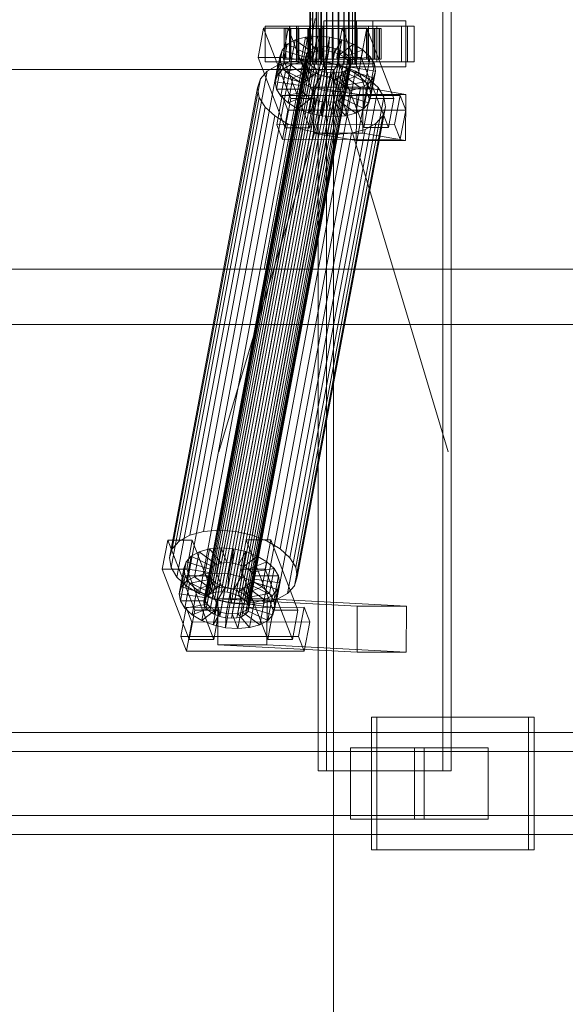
# Model space of a CAD drawing. Header units: millimetres. Extents: x -4738 to 65662, y -68080 to 6847.
# Tile 457 of 656: x 6527 to 6741, y -18517 to -18130. Entities that reach past the tile are written whole.
import ezdxf

# ---------------------------------------------------------------- set-up
doc = ezdxf.new("R2010")
doc.units = ezdxf.units.MM
doc.layers.add('COTAS_O', color=1, linetype='Continuous', lineweight=0)
doc.layers.add('superior_C01', color=7, linetype='Continuous', lineweight=0)
doc.dimstyles.new('R19_100', dxfattribs={"dimtxt": 250, "dimasz": 150, "dimexe": 150, "dimexo": 80, "dimgap": 100, "dimtad": 1, "dimtih": 1, "dimtoh": 1, "dimdsep": 46, "dimcen": 0.09, "dimadec": 0, "dimazin": 0, "dimtfac": 1, "dimtdec": 4, "dimtofl": 0, "dimtmove": 0, "dimatfit": 3, "dimfxl": 1, "dimtolj": 1, "dimtzin": 0, "dimarcsym": 0})

# ---------------------------------------------------------------- blocks, each defined once
blk = doc.blocks.new('DIM_R30_37')
at = {"layer": 'COTAS_O'}
for p, q in [((5950, -18150), (6650, -18150)), ((6650, -18150), (6605, -18300)), ((6650, -18150), (6650, -19850)), ((6650, -18150), (6695, -18300)), ((6650, -19850), (6605, -19700)), ((6650, -19850), (6695, -19700)), ((5950, -19850), (6650, -19850))]:
    blk.add_line(p, q, dxfattribs=at)
blk.add_text('1700 O', height=250, rotation=-90, dxfattribs=at).set_placement((6750, -19000))

msp = doc.modelspace()

# ---------------------------------------------------------------- linework, layer by layer
at = {"layer": 'superior_C01'}
for p, q in [((6643.944, -17575), (6643.944, -18425)), ((6647.179, -18425), (6647.179, -17575)), ((6692.863, -18425), (6692.863, -17575)), ((6696.098, -17575), (6696.098, -18425)), ((6640.638, -18148), (6640.638, -17852)), ((6640.919, -18148), (6640.919, -17852)), ((6640.971, -18148), (6640.971, -17852)), ((6641.794, -18148), (6641.794, -17852)), ((6641.895, -18148), (6641.895, -17852)), ((6643.203, -18148), (6643.203, -17852)), ((6643.346, -18148), (6643.346, -17852)), ((6645.051, -18148), (6645.051, -17852)), ((6645.225, -18148), (6645.225, -17852)), ((6647.211, -18148), (6647.211, -17852)), ((6647.406, -18148), (6647.406, -17852)), ((6649.537, -18148), (6649.537, -17852)), ((6649.739, -18148), (6649.739, -17852)), ((6651.87, -18148), (6651.87, -17852)), ((6652.064, -18148), (6652.064, -17852)), ((6654.05, -18148), (6654.05, -17852)), ((6654.225, -18148), (6654.225, -17852)), ((6655.93, -18148), (6655.93, -17852)), ((6656.073, -18148), (6656.073, -17852)), ((6657.381, -18148), (6657.381, -17852)), ((6657.482, -18148), (6657.482, -17852)), ((6658.305, -17852), (6658.305, -18148)), ((6658.357, -18148), (6658.357, -17852)), ((6658.637, -18148), (6658.637, -17852)), ((6641.182, -18130), (6622.738, -18228.298)), ((6624.345, -18228.298), (6642.79, -18130)), ((6622.587, -18133.859), (6620.435, -18145.327)), ((6632.217, -18133.847), (6622.587, -18133.859)), ((6633.22, -18161.391), (6622.587, -18133.859)), ((6632.844, -18133), (6623.214, -18133)), ((6623.214, -18133), (6623.214, -18147)), ((6636.156, -18133), (6623.214, -18133)), ((6630.065, -18145.315), (6632.217, -18133.847)), ((6631.231, -18134), (6630.639, -18134)), ((6630.639, -18134), (6640.638, -18134)), ((6630.639, -18146), (6630.639, -18134)), ((6630.639, -18134), (6631.342, -18134)), ((6633.078, -18134), (6631.231, -18134)), ((6631.231, -18134), (6640.919, -18134)), ((6631.231, -18146), (6631.231, -18134)), ((6631.342, -18134), (6640.971, -18134)), ((6631.342, -18146), (6631.342, -18134)), ((6631.342, -18134), (6633.291, -18134)), ((6632.217, -18133.847), (6642.849, -18161.379)), ((6678.95, -18133), (6632.728, -18133)), ((6632.728, -18133), (6632.728, -18147)), ((6635.424, -18133), (6632.728, -18133)), ((6632.844, -18147), (6632.844, -18133)), ((6632.844, -18133), (6645.786, -18133)), ((6636.053, -18134), (6633.078, -18134)), ((6633.078, -18134), (6641.794, -18134)), ((6633.078, -18146), (6633.078, -18134)), ((6633.291, -18134), (6641.895, -18134)), ((6633.291, -18146), (6633.291, -18134)), ((6633.291, -18134), (6636.354, -18134)), ((6635.424, -18147), (6635.424, -18133)), ((6635.424, -18133), (6681.646, -18133)), ((6639.954, -18134), (6636.053, -18134)), ((6636.053, -18134), (6643.203, -18134)), ((6636.053, -18146), (6636.053, -18134)), ((6636.156, -18147), (6636.156, -18133)), ((6636.156, -18133), (6645.786, -18133)), ((6636.354, -18134), (6643.346, -18134)), ((6636.354, -18146), (6636.354, -18134)), ((6636.354, -18134), (6640.323, -18134)), ((6644.515, -18134), (6639.954, -18134)), ((6639.954, -18134), (6645.051, -18134)), ((6639.954, -18146), (6639.954, -18134)), ((6640.323, -18134), (6645.225, -18134)), ((6640.323, -18146), (6640.323, -18134)), ((6640.323, -18134), (6644.926, -18134)), ((6640.638, -18134), (6640.919, -18134)), ((6640.638, -18134), (6640.638, -18146)), ((6640.971, -18134), (6640.638, -18134)), ((6640.919, -18134), (6641.794, -18134)), ((6640.919, -18134), (6640.919, -18146)), ((6640.971, -18134), (6640.971, -18146)), ((6641.895, -18134), (6640.971, -18134)), ((6641.794, -18134), (6643.203, -18134)), ((6641.794, -18134), (6641.794, -18146)), ((6641.895, -18134), (6641.895, -18146)), ((6643.346, -18134), (6641.895, -18134)), ((6643.203, -18134), (6645.051, -18134)), ((6643.203, -18134), (6643.203, -18146)), ((6643.346, -18134), (6643.346, -18146)), ((6645.225, -18134), (6643.346, -18134)), ((6649.425, -18134), (6644.515, -18134)), ((6644.515, -18134), (6647.211, -18134)), ((6644.515, -18146), (6644.515, -18134)), ((6644.926, -18134), (6647.406, -18134)), ((6644.926, -18146), (6644.926, -18134)), ((6644.926, -18134), (6649.851, -18134)), ((6645.051, -18134), (6647.211, -18134)), ((6645.051, -18134), (6645.051, -18146)), ((6645.225, -18134), (6645.225, -18146)), ((6647.406, -18134), (6645.225, -18134)), ((6645.786, -18133), (6645.786, -18147)), ((6665.469, -18131), (6646.209, -18131)), ((6646.209, -18131), (6646.209, -18149)), ((6659.043, -18131), (6646.209, -18131)), ((6647.211, -18134), (6649.537, -18134)), ((6647.211, -18134), (6647.211, -18146)), ((6647.406, -18134), (6647.406, -18146)), ((6649.739, -18134), (6647.406, -18134)), ((6654.35, -18134), (6649.425, -18134)), ((6649.425, -18134), (6649.537, -18134)), ((6649.425, -18146), (6649.425, -18134)), ((6649.537, -18134), (6651.87, -18134)), ((6649.537, -18134), (6649.537, -18146)), ((6649.851, -18134), (6649.739, -18134)), ((6649.739, -18134), (6649.739, -18146)), ((6652.064, -18134), (6649.739, -18134)), ((6649.851, -18146), (6649.851, -18134)), ((6649.851, -18134), (6654.761, -18134)), ((6653.402, -18133.821), (6651.25, -18145.289)), ((6654.35, -18134), (6651.87, -18134)), ((6651.87, -18134), (6654.05, -18134)), ((6651.87, -18134), (6651.87, -18146)), ((6654.761, -18134), (6652.064, -18134)), ((6652.064, -18134), (6652.064, -18146)), ((6654.225, -18134), (6652.064, -18134)), ((6663.032, -18133.809), (6653.402, -18133.821)), ((6664.035, -18161.353), (6653.402, -18133.821)), ((6663.659, -18133), (6654.029, -18133)), ((6654.029, -18133), (6654.029, -18147)), ((6666.971, -18133), (6654.029, -18133)), ((6658.953, -18134), (6654.05, -18134)), ((6654.05, -18134), (6655.93, -18134)), ((6654.05, -18134), (6654.05, -18146)), ((6659.322, -18134), (6654.225, -18134)), ((6654.225, -18134), (6654.225, -18146)), ((6656.073, -18134), (6654.225, -18134)), ((6658.953, -18134), (6654.35, -18134)), ((6654.35, -18146), (6654.35, -18134)), ((6654.761, -18146), (6654.761, -18134)), ((6654.761, -18134), (6659.322, -18134)), ((6662.922, -18134), (6655.93, -18134)), ((6655.93, -18134), (6657.381, -18134)), ((6655.93, -18134), (6655.93, -18146)), ((6663.223, -18134), (6656.073, -18134)), ((6656.073, -18134), (6656.073, -18146)), ((6657.482, -18134), (6656.073, -18134)), ((6665.985, -18134), (6657.381, -18134)), ((6657.381, -18134), (6658.305, -18134)), ((6657.381, -18134), (6657.381, -18146)), ((6666.198, -18134), (6657.482, -18134)), ((6657.482, -18134), (6657.482, -18146)), ((6658.357, -18134), (6657.482, -18134)), ((6658.305, -18134), (6667.934, -18134)), ((6658.305, -18146), (6658.305, -18134)), ((6658.305, -18134), (6658.637, -18134)), ((6668.044, -18134), (6658.357, -18134)), ((6658.357, -18134), (6658.357, -18146)), ((6658.637, -18134), (6658.357, -18134)), ((6668.637, -18134), (6658.637, -18134)), ((6658.637, -18134), (6658.637, -18146)), ((6662.922, -18134), (6658.953, -18134)), ((6658.953, -18146), (6658.953, -18134)), ((6659.043, -18149), (6659.043, -18131)), ((6659.043, -18131), (6678.302, -18131)), ((6659.322, -18146), (6659.322, -18134)), ((6659.322, -18134), (6663.223, -18134)), ((6660.88, -18145.277), (6663.032, -18133.809)), ((6665.985, -18134), (6662.922, -18134)), ((6662.922, -18146), (6662.922, -18134)), ((6663.032, -18133.809), (6673.664, -18161.341)), ((6663.223, -18146), (6663.223, -18134)), ((6663.223, -18134), (6666.198, -18134)), ((6663.659, -18147), (6663.659, -18133)), ((6663.659, -18133), (6676.601, -18133)), ((6665.469, -18149), (6665.469, -18131)), ((6665.469, -18131), (6678.302, -18131)), ((6667.934, -18134), (6665.985, -18134)), ((6665.985, -18146), (6665.985, -18134)), ((6666.198, -18146), (6666.198, -18134)), ((6666.198, -18134), (6668.044, -18134)), ((6666.971, -18147), (6666.971, -18133)), ((6666.971, -18133), (6676.601, -18133)), ((6667.934, -18134), (6667.934, -18146)), ((6668.637, -18134), (6667.934, -18134)), ((6668.044, -18146), (6668.044, -18134)), ((6668.044, -18134), (6668.637, -18134)), ((6668.637, -18146), (6668.637, -18134)), ((6676.601, -18133), (6676.601, -18147)), ((6678.302, -18131), (6678.302, -18149)), ((6678.95, -18147), (6678.95, -18133)), ((6678.95, -18133), (6681.646, -18133)), ((6681.646, -18133), (6681.646, -18147)), ((6638.95, -18137.325), (6634.957, -18138.419)), ((6637.105, -18147.155), (6638.95, -18137.325)), ((6643.542, -18136.948), (6638.95, -18137.325)), ((6638.95, -18137.325), (6643.582, -18142.862)), ((6641.697, -18146.777), (6643.542, -18136.948)), ((6648.42, -18137.313), (6643.542, -18136.948)), ((6643.542, -18136.948), (6645.757, -18142.683)), ((6646.576, -18147.143), (6648.42, -18137.313)), ((6648.42, -18137.313), (6648.068, -18142.856)), ((6653.254, -18138.396), (6648.42, -18137.313)), ((6601.882, -18355.541), (6641.998, -18141.742)), ((6603.773, -18355.022), (6643.889, -18141.224)), ((6605.948, -18354.844), (6646.064, -18141.045)), ((6608.259, -18355.017), (6648.375, -18141.218)), ((6610.548, -18355.53), (6650.665, -18141.731)), ((6631.837, -18140.156), (6629.801, -18142.416)), ((6629.992, -18149.985), (6631.837, -18140.156)), ((6634.957, -18138.419), (6631.837, -18140.156)), ((6631.837, -18140.156), (6640.212, -18144.203)), ((6633.113, -18148.249), (6634.957, -18138.419)), ((6634.957, -18138.419), (6641.691, -18143.38)), ((6641.998, -18141.742), (6640.52, -18142.565)), ((6643.889, -18141.224), (6641.998, -18141.742)), ((6646.064, -18141.045), (6643.889, -18141.224)), ((6648.375, -18141.218), (6646.064, -18141.045)), ((6650.665, -18141.731), (6648.375, -18141.218)), ((6653.254, -18138.396), (6650.357, -18143.369)), ((6652.776, -18142.549), (6650.665, -18141.731)), ((6651.409, -18148.226), (6653.254, -18138.396)), ((6657.712, -18140.123), (6652.469, -18144.188)), ((6657.712, -18140.123), (6653.254, -18138.396)), ((6655.867, -18149.953), (6657.712, -18140.123)), ((6661.491, -18142.377), (6657.712, -18140.123)), ((6599.054, -18358.68), (6639.17, -18144.881)), ((6599.439, -18357.434), (6639.555, -18143.635)), ((6600.403, -18356.363), (6640.52, -18142.565)), ((6612.66, -18356.348), (6652.776, -18142.549)), ((6614.45, -18357.415), (6654.567, -18143.617)), ((6615.797, -18358.659), (6655.913, -18144.861)), ((6620.435, -18145.327), (6630.065, -18145.315)), ((6620.435, -18145.327), (6631.068, -18172.859)), ((6627.144, -18154.877), (6628.988, -18145.047)), ((6627.956, -18152.246), (6629.801, -18142.416)), ((6629.801, -18142.416), (6628.988, -18145.047)), ((6628.988, -18145.047), (6638.863, -18146.52)), ((6628.988, -18145.047), (6629.454, -18147.868)), ((6629.801, -18142.416), (6639.248, -18145.274)), ((6640.698, -18172.847), (6630.065, -18145.315)), ((6639.248, -18145.274), (6637.404, -18155.103)), ((6640.212, -18144.203), (6638.368, -18154.033)), ((6638.863, -18146.52), (6639.248, -18145.274)), ((6639.555, -18143.635), (6639.17, -18144.881)), ((6639.17, -18144.881), (6639.391, -18146.218)), ((6639.248, -18145.274), (6640.212, -18144.203)), ((6640.52, -18142.565), (6639.555, -18143.635)), ((6641.691, -18143.38), (6639.846, -18153.21)), ((6640.212, -18144.203), (6641.691, -18143.38)), ((6641.691, -18143.38), (6643.582, -18142.862)), ((6643.582, -18142.862), (6641.737, -18152.692)), ((6643.582, -18142.862), (6645.757, -18142.683)), ((6645.757, -18142.683), (6643.912, -18152.513)), ((6645.757, -18142.683), (6648.068, -18142.856)), ((6648.068, -18142.856), (6646.223, -18152.686)), ((6648.068, -18142.856), (6650.357, -18143.369)), ((6650.357, -18143.369), (6648.513, -18153.199)), ((6650.357, -18143.369), (6652.469, -18144.188)), ((6652.469, -18144.188), (6650.625, -18154.017)), ((6651.25, -18145.289), (6660.88, -18145.277)), ((6651.25, -18145.289), (6661.883, -18172.821)), ((6654.259, -18145.255), (6652.415, -18155.085)), ((6652.469, -18144.188), (6654.259, -18145.255)), ((6654.567, -18143.617), (6652.776, -18142.549)), ((6661.491, -18142.377), (6654.259, -18145.255)), ((6654.259, -18145.255), (6655.606, -18146.499)), ((6655.913, -18144.861), (6654.567, -18143.617)), ((6664.334, -18145.003), (6655.606, -18146.499)), ((6656.725, -18146.196), (6655.913, -18144.861)), ((6659.647, -18152.207), (6661.491, -18142.377)), ((6671.513, -18172.809), (6660.88, -18145.277)), ((6664.334, -18145.003), (6661.491, -18142.377)), ((6662.49, -18154.833), (6664.334, -18145.003)), ((6666.047, -18147.823), (6664.334, -18145.003)), ((6593.606, -18332.659), (6628.189, -18148.35)), ((6598.943, -18331.197), (6633.526, -18146.887)), ((6599.275, -18360.017), (6639.391, -18146.218)), ((6600.086, -18361.352), (6640.202, -18147.554)), ((6601.433, -18362.596), (6641.549, -18148.798)), ((6605.082, -18330.692), (6639.665, -18146.383)), ((6611.604, -18331.181), (6646.187, -18146.872)), ((6616.444, -18362.578), (6656.56, -18148.779)), ((6656.725, -18146.196), (6616.608, -18359.995)), ((6616.829, -18361.332), (6656.945, -18147.533)), ((6618.065, -18332.629), (6652.648, -18148.32)), ((6623.214, -18147), (6632.844, -18147)), ((6623.214, -18147), (6636.156, -18147)), ((6628.189, -18148.35), (6624.017, -18150.672)), ((6627.61, -18157.698), (6629.454, -18147.868)), ((6633.526, -18146.887), (6628.189, -18148.35)), ((6629.454, -18147.868), (6639.084, -18147.856)), ((6629.454, -18147.868), (6631.167, -18150.688)), ((6629.992, -18149.985), (6633.113, -18148.249)), ((6640.638, -18146), (6630.639, -18146)), ((6630.639, -18146), (6631.231, -18146)), ((6631.342, -18146), (6630.639, -18146)), ((6631.167, -18150.688), (6639.895, -18149.192)), ((6640.919, -18146), (6631.231, -18146)), ((6631.231, -18146), (6633.078, -18146)), ((6640.971, -18146), (6631.342, -18146)), ((6633.291, -18146), (6631.342, -18146)), ((6632.728, -18147), (6678.95, -18147)), ((6632.728, -18147), (6635.424, -18147)), ((6645.786, -18147), (6632.844, -18147)), ((6641.794, -18146), (6633.078, -18146)), ((6633.078, -18146), (6636.053, -18146)), ((6633.113, -18148.249), (6637.105, -18147.155)), ((6639.846, -18153.21), (6633.113, -18148.249)), ((6641.895, -18146), (6633.291, -18146)), ((6636.354, -18146), (6633.291, -18146)), ((6639.665, -18146.383), (6633.526, -18146.887)), ((6681.646, -18147), (6635.424, -18147)), ((6643.203, -18146), (6636.053, -18146)), ((6636.053, -18146), (6639.954, -18146)), ((6645.786, -18147), (6636.156, -18147)), ((6643.346, -18146), (6636.354, -18146)), ((6640.323, -18146), (6636.354, -18146)), ((6638.863, -18146.52), (6637.019, -18156.35)), ((6637.105, -18147.155), (6641.697, -18146.777)), ((6641.737, -18152.692), (6637.105, -18147.155)), ((6639.084, -18147.856), (6637.239, -18157.686)), ((6639.895, -18149.192), (6638.051, -18159.022)), ((6639.084, -18147.856), (6638.863, -18146.52)), ((6639.895, -18149.192), (6639.084, -18147.856)), ((6639.391, -18146.218), (6640.202, -18147.554)), ((6646.187, -18146.872), (6639.665, -18146.383)), ((6641.242, -18150.436), (6639.895, -18149.192)), ((6645.051, -18146), (6639.954, -18146)), ((6639.954, -18146), (6644.515, -18146)), ((6640.202, -18147.554), (6641.549, -18148.798)), ((6645.225, -18146), (6640.323, -18146)), ((6644.926, -18146), (6640.323, -18146)), ((6640.919, -18146), (6640.638, -18146)), ((6640.638, -18146), (6640.971, -18146)), ((6640.971, -18148), (6640.638, -18148)), ((6640.638, -18148), (6640.919, -18148)), ((6641.794, -18146), (6640.919, -18146)), ((6640.919, -18148), (6641.794, -18148)), ((6640.971, -18146), (6641.895, -18146)), ((6641.895, -18148), (6640.971, -18148)), ((6641.549, -18148.798), (6643.339, -18149.865)), ((6643.912, -18152.513), (6641.697, -18146.777)), ((6641.697, -18146.777), (6646.576, -18147.143)), ((6643.203, -18146), (6641.794, -18146)), ((6641.794, -18148), (6643.203, -18148)), ((6641.895, -18146), (6643.346, -18146)), ((6643.346, -18148), (6641.895, -18148)), ((6645.051, -18146), (6643.203, -18146)), ((6643.203, -18148), (6645.051, -18148)), ((6643.346, -18146), (6645.225, -18146)), ((6645.225, -18148), (6643.346, -18148)), ((6647.211, -18146), (6644.515, -18146)), ((6644.515, -18146), (6649.425, -18146)), ((6647.406, -18146), (6644.926, -18146)), ((6649.851, -18146), (6644.926, -18146)), ((6647.211, -18146), (6645.051, -18146)), ((6645.051, -18148), (6647.211, -18148)), ((6645.225, -18146), (6647.406, -18146)), ((6647.406, -18148), (6645.225, -18148)), ((6652.648, -18148.32), (6646.187, -18146.872)), ((6646.209, -18149), (6665.469, -18149)), ((6659.043, -18149), (6646.209, -18149)), ((6646.223, -18152.686), (6646.576, -18147.143)), ((6646.576, -18147.143), (6651.409, -18148.226)), ((6649.537, -18146), (6647.211, -18146)), ((6647.211, -18148), (6649.537, -18148)), ((6647.406, -18146), (6649.739, -18146)), ((6649.739, -18148), (6647.406, -18148)), ((6648.513, -18153.199), (6651.409, -18148.226)), ((6649.537, -18146), (6649.425, -18146)), ((6649.425, -18146), (6654.35, -18146)), ((6651.87, -18146), (6649.537, -18146)), ((6649.537, -18148), (6651.87, -18148)), ((6649.739, -18146), (6649.851, -18146)), ((6649.739, -18146), (6652.064, -18146)), ((6652.064, -18148), (6649.739, -18148)), ((6654.761, -18146), (6649.851, -18146)), ((6651.409, -18148.226), (6655.867, -18149.953)), ((6654.05, -18146), (6651.87, -18146)), ((6651.87, -18146), (6654.35, -18146)), ((6651.87, -18148), (6654.05, -18148)), ((6652.064, -18146), (6654.761, -18146)), ((6652.064, -18146), (6654.225, -18146)), ((6654.225, -18148), (6652.064, -18148)), ((6658.608, -18150.629), (6652.648, -18148.32)), ((6655.606, -18146.499), (6653.761, -18156.329)), ((6654.029, -18147), (6663.659, -18147)), ((6654.029, -18147), (6666.971, -18147)), ((6655.93, -18146), (6654.05, -18146)), ((6654.05, -18146), (6658.953, -18146)), ((6654.05, -18148), (6655.93, -18148)), ((6654.225, -18146), (6659.322, -18146)), ((6654.225, -18146), (6656.073, -18146)), ((6656.073, -18148), (6654.225, -18148)), ((6654.35, -18146), (6658.953, -18146)), ((6654.573, -18157.665), (6656.417, -18147.835)), ((6659.322, -18146), (6654.761, -18146)), ((6656.638, -18149.171), (6654.793, -18159.001)), ((6655.596, -18149.85), (6656.56, -18148.779)), ((6655.606, -18146.499), (6656.417, -18147.835)), ((6657.381, -18146), (6655.93, -18146)), ((6655.93, -18146), (6662.922, -18146)), ((6655.93, -18148), (6657.381, -18148)), ((6656.073, -18146), (6663.223, -18146)), ((6656.073, -18146), (6657.482, -18146)), ((6657.482, -18148), (6656.073, -18148)), ((6656.638, -18149.171), (6656.253, -18150.417)), ((6656.417, -18147.835), (6666.047, -18147.823)), ((6656.417, -18147.835), (6656.638, -18149.171)), ((6656.56, -18148.779), (6656.945, -18147.533)), ((6666.513, -18150.644), (6656.638, -18149.171)), ((6656.945, -18147.533), (6656.725, -18146.196)), ((6658.305, -18146), (6657.381, -18146)), ((6657.381, -18146), (6665.985, -18146)), ((6657.381, -18148), (6658.305, -18148)), ((6657.482, -18146), (6666.198, -18146)), ((6657.482, -18146), (6658.357, -18146)), ((6658.357, -18148), (6657.482, -18148)), ((6667.934, -18146), (6658.305, -18146)), ((6658.637, -18146), (6658.305, -18146)), ((6658.305, -18148), (6658.637, -18148)), ((6658.357, -18146), (6668.044, -18146)), ((6658.357, -18146), (6658.637, -18146)), ((6658.637, -18148), (6658.357, -18148)), ((6658.637, -18146), (6668.637, -18146)), ((6658.953, -18146), (6662.922, -18146)), ((6678.302, -18149), (6659.043, -18149)), ((6663.223, -18146), (6659.322, -18146)), ((6662.922, -18146), (6665.985, -18146)), ((6666.198, -18146), (6663.223, -18146)), ((6676.601, -18147), (6663.659, -18147)), ((6666.047, -18147.823), (6664.202, -18157.653)), ((6678.302, -18149), (6665.469, -18149)), ((6665.985, -18146), (6667.934, -18146)), ((6666.513, -18150.644), (6666.047, -18147.823)), ((6668.044, -18146), (6666.198, -18146)), ((6676.601, -18147), (6666.971, -18147)), ((6667.934, -18146), (6668.637, -18146)), ((6668.637, -18146), (6668.044, -18146)), ((6681.646, -18147), (6678.95, -18147)), ((6589.434, -18334.981), (6624.017, -18150.672)), ((6603.223, -18363.664), (6643.339, -18149.865)), ((6605.335, -18364.482), (6645.451, -18150.683)), ((6607.624, -18364.995), (6647.74, -18151.196)), ((6609.935, -18365.168), (6650.051, -18151.369)), ((6612.11, -18364.989), (6652.227, -18151.191)), ((6614.001, -18364.471), (6654.118, -18150.672)), ((6615.479, -18363.648), (6655.596, -18149.85)), ((6624.017, -18150.672), (6621.295, -18153.694)), ((6624.025, -18334.938), (6658.608, -18150.629)), ((6627.144, -18154.877), (6627.956, -18152.246)), ((6627.956, -18152.246), (6629.992, -18149.985)), ((6637.404, -18155.103), (6627.956, -18152.246)), ((6629.322, -18160.518), (6631.167, -18150.688)), ((6638.368, -18154.033), (6629.992, -18149.985)), ((6631.167, -18150.688), (6634.01, -18153.314)), ((6632.165, -18163.144), (6634.01, -18153.314)), ((6634.01, -18153.314), (6641.242, -18150.436)), ((6634.01, -18153.314), (6637.789, -18155.567)), ((6637.789, -18155.567), (6643.032, -18151.503)), ((6639.846, -18153.21), (6638.368, -18154.033)), ((6641.242, -18150.436), (6639.397, -18160.266)), ((6641.737, -18152.692), (6639.846, -18153.21)), ((6643.032, -18151.503), (6641.187, -18161.333)), ((6643.032, -18151.503), (6641.242, -18150.436)), ((6643.912, -18152.513), (6641.737, -18152.692)), ((6642.247, -18157.295), (6645.144, -18152.321)), ((6645.144, -18152.321), (6643.032, -18151.503)), ((6645.144, -18152.321), (6643.299, -18162.151)), ((6643.339, -18149.865), (6645.451, -18150.683)), ((6646.223, -18152.686), (6643.912, -18152.513)), ((6647.433, -18152.835), (6645.144, -18152.321)), ((6645.451, -18150.683), (6647.74, -18151.196)), ((6647.433, -18152.835), (6645.589, -18162.664)), ((6648.513, -18153.199), (6646.223, -18152.686)), ((6647.08, -18158.378), (6647.433, -18152.835)), ((6649.744, -18153.008), (6647.433, -18152.835)), ((6647.74, -18151.196), (6650.051, -18151.369)), ((6649.744, -18153.008), (6647.9, -18162.837)), ((6650.625, -18154.017), (6648.513, -18153.199)), ((6651.919, -18152.829), (6649.744, -18153.008)), ((6651.959, -18158.743), (6649.744, -18153.008)), ((6650.051, -18151.369), (6652.227, -18151.191)), ((6651.919, -18152.829), (6650.075, -18162.659)), ((6650.625, -18154.017), (6655.867, -18149.953)), ((6653.81, -18152.311), (6651.919, -18152.829)), ((6656.551, -18158.366), (6651.919, -18152.829)), ((6653.81, -18152.311), (6651.966, -18162.14)), ((6652.227, -18151.191), (6654.118, -18150.672)), ((6652.415, -18155.085), (6659.647, -18152.207)), ((6655.288, -18151.488), (6653.444, -18161.318)), ((6655.288, -18151.488), (6653.81, -18152.311)), ((6660.544, -18157.272), (6653.81, -18152.311)), ((6654.118, -18150.672), (6655.596, -18149.85)), ((6656.253, -18150.417), (6654.408, -18160.247)), ((6656.253, -18150.417), (6655.288, -18151.488)), ((6663.664, -18155.535), (6655.288, -18151.488)), ((6655.867, -18149.953), (6659.647, -18152.207)), ((6665.7, -18153.275), (6656.253, -18150.417)), ((6663.66, -18153.641), (6658.608, -18150.629)), ((6659.647, -18152.207), (6662.49, -18154.833)), ((6663.664, -18155.535), (6665.7, -18153.275)), ((6663.856, -18163.105), (6665.7, -18153.275)), ((6664.668, -18160.474), (6666.513, -18150.644)), ((6665.7, -18153.275), (6666.513, -18150.644)), ((6585.626, -18341.52), (6620.209, -18157.211)), ((6586.712, -18338.003), (6621.295, -18153.694)), ((6621.295, -18153.694), (6620.209, -18157.211)), ((6620.209, -18157.211), (6620.832, -18160.982)), ((6637.019, -18156.35), (6627.144, -18154.877)), ((6627.61, -18157.698), (6627.144, -18154.877)), ((6629.077, -18337.95), (6663.66, -18153.641)), ((6632.878, -18341.461), (6667.461, -18157.152)), ((6635.945, -18165.397), (6637.789, -18155.567)), ((6637.404, -18155.103), (6637.019, -18156.35)), ((6637.019, -18156.35), (6637.239, -18157.686)), ((6638.368, -18154.033), (6637.404, -18155.103)), ((6637.789, -18155.567), (6642.247, -18157.295)), ((6642.406, -18156.962), (6642.182, -18174.943)), ((6661.665, -18156.962), (6642.406, -18156.962)), ((6659.149, -18159.83), (6642.406, -18156.962)), ((6652.415, -18155.085), (6650.625, -18154.017)), ((6653.761, -18156.329), (6652.415, -18155.085)), ((6653.761, -18156.329), (6662.49, -18154.833)), ((6654.573, -18157.665), (6653.761, -18156.329)), ((6660.544, -18157.272), (6663.664, -18155.535)), ((6661.441, -18174.943), (6661.665, -18156.962)), ((6661.665, -18156.962), (6678.408, -18159.83)), ((6661.82, -18165.365), (6663.664, -18155.535)), ((6662.49, -18154.833), (6664.202, -18157.653)), ((6667.461, -18157.152), (6663.66, -18153.641)), ((6669.751, -18160.922), (6667.461, -18157.152)), ((6586.249, -18345.291), (6620.832, -18160.982)), ((6620.832, -18160.982), (6623.121, -18164.752)), ((6637.239, -18157.686), (6627.61, -18157.698)), ((6629.322, -18160.518), (6627.61, -18157.698)), ((6629.888, -18160.247), (6627.736, -18171.715)), ((6638.051, -18159.022), (6629.322, -18160.518)), ((6632.165, -18163.144), (6629.322, -18160.518)), ((6676.11, -18160.19), (6629.888, -18160.247)), ((6632.103, -18165.983), (6629.888, -18160.247)), ((6639.397, -18160.266), (6632.165, -18163.144)), ((6669.751, -18160.922), (6635.167, -18345.231)), ((6637.239, -18157.686), (6638.051, -18159.022)), ((6638.051, -18159.022), (6639.397, -18160.266)), ((6639.397, -18160.266), (6641.187, -18161.333)), ((6640.403, -18167.125), (6642.247, -18157.295)), ((6642.247, -18157.295), (6647.08, -18158.378)), ((6645.236, -18168.208), (6647.08, -18158.378)), ((6647.08, -18158.378), (6651.959, -18158.743)), ((6650.115, -18168.573), (6651.959, -18158.743)), ((6651.959, -18158.743), (6656.551, -18158.366)), ((6653.444, -18161.318), (6654.408, -18160.247)), ((6654.408, -18160.247), (6654.793, -18159.001)), ((6654.408, -18160.247), (6663.856, -18163.105)), ((6664.202, -18157.653), (6654.573, -18157.665)), ((6654.793, -18159.001), (6654.573, -18157.665)), ((6654.707, -18168.196), (6656.551, -18158.366)), ((6654.793, -18159.001), (6664.668, -18160.474)), ((6656.551, -18158.366), (6660.544, -18157.272)), ((6658.699, -18167.102), (6660.544, -18157.272)), ((6658.925, -18177.811), (6659.149, -18159.83)), ((6659.149, -18159.83), (6678.408, -18159.83)), ((6664.668, -18160.474), (6663.856, -18163.105)), ((6664.202, -18157.653), (6664.668, -18160.474)), ((6670.373, -18164.693), (6669.751, -18160.922)), ((6673.958, -18171.658), (6676.11, -18160.19)), ((6676.11, -18160.19), (6678.325, -18165.926)), ((6678.408, -18159.83), (6678.184, -18177.811)), ((6588.538, -18349.061), (6623.121, -18164.752)), ((6623.121, -18164.752), (6626.922, -18168.263)), ((6631.068, -18172.859), (6633.22, -18161.391)), ((6635.945, -18165.397), (6632.165, -18163.144)), ((6633.22, -18161.391), (6642.849, -18161.379)), ((6635.79, -18349.002), (6670.373, -18164.693)), ((6641.187, -18161.333), (6635.945, -18165.397)), ((6643.299, -18162.151), (6640.403, -18167.125)), ((6642.849, -18161.379), (6640.698, -18172.847)), ((6641.187, -18161.333), (6643.299, -18162.151)), ((6643.299, -18162.151), (6645.589, -18162.664)), ((6645.589, -18162.664), (6645.236, -18168.208)), ((6645.589, -18162.664), (6647.9, -18162.837)), ((6647.9, -18162.837), (6650.075, -18162.659)), ((6647.9, -18162.837), (6650.115, -18168.573)), ((6650.075, -18162.659), (6651.966, -18162.14)), ((6650.075, -18162.659), (6654.707, -18168.196)), ((6651.966, -18162.14), (6653.444, -18161.318)), ((6651.966, -18162.14), (6658.699, -18167.102)), ((6653.444, -18161.318), (6661.82, -18165.365)), ((6663.856, -18163.105), (6661.82, -18165.365)), ((6661.883, -18172.821), (6664.035, -18161.353)), ((6664.035, -18161.353), (6673.664, -18161.341)), ((6669.287, -18168.21), (6670.373, -18164.693)), ((6673.664, -18161.341), (6671.513, -18172.809)), ((6592.339, -18352.572), (6626.922, -18168.263)), ((6626.922, -18168.263), (6631.974, -18171.275)), ((6629.951, -18177.451), (6632.103, -18165.983)), ((6632.103, -18165.983), (6678.325, -18165.926)), ((6634.704, -18352.519), (6669.287, -18168.21)), ((6640.403, -18167.125), (6635.945, -18165.397)), ((6645.236, -18168.208), (6640.403, -18167.125)), ((6650.115, -18168.573), (6645.236, -18168.208)), ((6654.707, -18168.196), (6650.115, -18168.573)), ((6658.699, -18167.102), (6654.707, -18168.196)), ((6661.82, -18165.365), (6658.699, -18167.102)), ((6666.565, -18171.232), (6669.287, -18168.21)), ((6678.325, -18165.926), (6676.174, -18177.394)), ((6597.391, -18355.584), (6631.974, -18171.275)), ((6627.736, -18171.715), (6673.958, -18171.658)), ((6627.736, -18171.715), (6629.951, -18177.451)), ((6631.974, -18171.275), (6637.934, -18173.584)), ((6631.982, -18355.541), (6666.565, -18171.232)), ((6662.394, -18173.554), (6666.565, -18171.232)), ((6676.174, -18177.394), (6673.958, -18171.658)), ((6603.351, -18357.893), (6637.934, -18173.584)), ((6609.812, -18359.341), (6644.395, -18175.032)), ((6616.335, -18359.83), (6650.918, -18175.521)), ((6622.473, -18359.326), (6657.057, -18175.016)), ((6627.81, -18357.863), (6662.394, -18173.554)), ((6640.698, -18172.847), (6631.068, -18172.859)), ((6637.934, -18173.584), (6644.395, -18175.032)), ((6642.182, -18174.943), (6661.441, -18174.943)), ((6658.925, -18177.811), (6642.182, -18174.943)), ((6644.395, -18175.032), (6650.918, -18175.521)), ((6650.918, -18175.521), (6657.057, -18175.016)), ((6657.057, -18175.016), (6662.394, -18173.554)), ((6678.184, -18177.811), (6661.441, -18174.943)), ((6671.513, -18172.809), (6661.883, -18172.821)), ((6676.174, -18177.394), (6629.951, -18177.451)), ((6678.184, -18177.811), (6658.925, -18177.811)), ((6622.738, -18228.298), (5678.578, -18228.298)), ((5680.186, -18228.298), (6624.345, -18228.298)), ((6622.738, -18228.298), (6624.345, -18228.298)), ((7566.897, -18228.298), (6622.738, -18228.298)), ((6624.345, -18228.298), (7568.505, -18228.298)), ((10242.208, -18250), (1103.221, -18250)), ((1104.577, -18250), (10243.564, -18250)), ((6598.943, -18331.197), (6605.082, -18330.692)), ((6605.082, -18330.692), (6611.604, -18331.181)), ((6584.93, -18334.551), (6582.778, -18346.02)), ((6594.559, -18334.539), (6584.93, -18334.551)), ((6595.563, -18362.083), (6584.93, -18334.551)), ((6589.434, -18334.981), (6593.606, -18332.659)), ((6592.408, -18346.008), (6594.559, -18334.539)), ((6593.606, -18332.659), (6598.943, -18331.197)), ((6594.559, -18334.539), (6605.192, -18362.071)), ((6611.604, -18331.181), (6618.065, -18332.629)), ((6615.745, -18334.513), (6613.593, -18345.981)), ((6625.374, -18334.501), (6615.745, -18334.513)), ((6626.378, -18362.045), (6615.745, -18334.513)), ((6618.065, -18332.629), (6624.025, -18334.938)), ((6623.223, -18345.969), (6625.374, -18334.501)), ((6625.374, -18334.501), (6636.007, -18362.033)), ((6585.626, -18341.52), (6586.712, -18338.003)), ((6586.712, -18338.003), (6589.434, -18334.981)), ((6601.292, -18338.017), (6597.3, -18339.111)), ((6599.448, -18347.847), (6601.292, -18338.017)), ((6605.884, -18337.64), (6601.292, -18338.017)), ((6601.292, -18338.017), (6605.924, -18343.554)), ((6604.04, -18347.47), (6605.884, -18337.64)), ((6610.763, -18338.005), (6605.884, -18337.64)), ((6605.884, -18337.64), (6608.1, -18343.376)), ((6608.919, -18347.835), (6610.763, -18338.005)), ((6610.763, -18338.005), (6610.411, -18343.549)), ((6615.597, -18339.088), (6610.763, -18338.005)), ((6624.025, -18334.938), (6629.077, -18337.95)), ((6629.077, -18337.95), (6632.878, -18341.461)), ((6586.249, -18345.291), (6585.626, -18341.52)), ((6594.18, -18340.848), (6592.144, -18343.108)), ((6592.335, -18350.678), (6594.18, -18340.848)), ((6597.3, -18339.111), (6594.18, -18340.848)), ((6594.18, -18340.848), (6602.555, -18344.895)), ((6595.456, -18348.941), (6597.3, -18339.111)), ((6597.3, -18339.111), (6604.033, -18344.073)), ((6615.597, -18339.088), (6612.7, -18344.062)), ((6613.752, -18348.918), (6615.597, -18339.088)), ((6620.055, -18340.816), (6614.812, -18344.88)), ((6620.055, -18340.816), (6615.597, -18339.088)), ((6618.21, -18350.645), (6620.055, -18340.816)), ((6623.834, -18343.069), (6620.055, -18340.816)), ((6632.878, -18341.461), (6635.167, -18345.231)), ((6582.778, -18346.02), (6592.408, -18346.008)), ((6582.778, -18346.02), (6593.411, -18373.551)), ((6588.538, -18349.061), (6586.249, -18345.291)), ((6589.487, -18355.569), (6591.331, -18345.739)), ((6590.299, -18352.938), (6592.144, -18343.108)), ((6592.144, -18343.108), (6591.331, -18345.739)), ((6591.331, -18345.739), (6601.206, -18347.212)), ((6591.331, -18345.739), (6591.797, -18348.56)), ((6592.144, -18343.108), (6601.591, -18345.966)), ((6603.04, -18373.539), (6592.408, -18346.008)), ((6601.591, -18345.966), (6599.746, -18355.796)), ((6602.555, -18344.895), (6600.711, -18354.725)), ((6601.206, -18347.212), (6601.591, -18345.966)), ((6601.591, -18345.966), (6602.555, -18344.895)), ((6604.033, -18344.073), (6602.189, -18353.902)), ((6602.555, -18344.895), (6604.033, -18344.073)), ((6604.033, -18344.073), (6605.924, -18343.554)), ((6605.924, -18343.554), (6604.08, -18353.384)), ((6605.924, -18343.554), (6608.1, -18343.376)), ((6608.1, -18343.376), (6606.255, -18353.205)), ((6608.1, -18343.376), (6610.411, -18343.549)), ((6610.411, -18343.549), (6608.566, -18353.378)), ((6610.411, -18343.549), (6612.7, -18344.062)), ((6612.7, -18344.062), (6610.856, -18353.892)), ((6612.7, -18344.062), (6614.812, -18344.88)), ((6614.812, -18344.88), (6612.967, -18354.71)), ((6613.593, -18345.981), (6623.223, -18345.969)), ((6613.593, -18345.981), (6624.226, -18373.513)), ((6616.602, -18345.947), (6614.758, -18355.777)), ((6614.812, -18344.88), (6616.602, -18345.947)), ((6623.834, -18343.069), (6616.602, -18345.947)), ((6616.602, -18345.947), (6617.949, -18347.191)), ((6626.677, -18345.695), (6617.949, -18347.191)), ((6621.99, -18352.899), (6623.834, -18343.069)), ((6633.855, -18373.501), (6623.223, -18345.969)), ((6626.677, -18345.695), (6623.834, -18343.069)), ((6624.832, -18355.525), (6626.677, -18345.695)), ((6628.39, -18348.515), (6626.677, -18345.695)), ((6635.167, -18345.231), (6635.79, -18349.002)), ((6592.339, -18352.572), (6588.538, -18349.061)), ((6589.952, -18358.39), (6591.797, -18348.56)), ((6591.797, -18348.56), (6601.427, -18348.548)), ((6591.797, -18348.56), (6593.51, -18351.38)), ((6592.335, -18350.678), (6595.456, -18348.941)), ((6593.51, -18351.38), (6602.238, -18349.884)), ((6595.456, -18348.941), (6599.448, -18347.847)), ((6602.189, -18353.902), (6595.456, -18348.941)), ((6601.206, -18347.212), (6599.361, -18357.042)), ((6599.448, -18347.847), (6604.04, -18347.47)), ((6604.08, -18353.384), (6599.448, -18347.847)), ((6601.427, -18348.548), (6599.582, -18358.378)), ((6602.238, -18349.884), (6600.393, -18359.714)), ((6601.427, -18348.548), (6601.206, -18347.212)), ((6602.238, -18349.884), (6601.427, -18348.548)), ((6603.585, -18351.128), (6602.238, -18349.884)), ((6606.255, -18353.205), (6604.04, -18347.47)), ((6604.04, -18347.47), (6608.919, -18347.835)), ((6608.566, -18353.378), (6608.919, -18347.835)), ((6608.919, -18347.835), (6613.752, -18348.918)), ((6610.856, -18353.892), (6613.752, -18348.918)), ((6613.752, -18348.918), (6618.21, -18350.645)), ((6617.949, -18347.191), (6616.104, -18357.021)), ((6616.916, -18358.357), (6618.76, -18348.527)), ((6618.981, -18349.863), (6617.136, -18359.693)), ((6617.949, -18347.191), (6618.76, -18348.527)), ((6618.981, -18349.863), (6618.596, -18351.109)), ((6618.76, -18348.527), (6628.39, -18348.515)), ((6618.76, -18348.527), (6618.981, -18349.863)), ((6628.856, -18351.336), (6618.981, -18349.863)), ((6628.39, -18348.515), (6626.545, -18358.345)), ((6628.856, -18351.336), (6628.39, -18348.515)), ((6635.79, -18349.002), (6634.704, -18352.519)), ((6589.487, -18355.569), (6590.299, -18352.938)), ((6590.299, -18352.938), (6592.335, -18350.678)), ((6599.746, -18355.796), (6590.299, -18352.938)), ((6591.665, -18361.21), (6593.51, -18351.38)), ((6600.711, -18354.725), (6592.335, -18350.678)), ((6597.391, -18355.584), (6592.339, -18352.572)), ((6593.51, -18351.38), (6596.353, -18354.006)), ((6594.508, -18363.836), (6596.353, -18354.006)), ((6596.353, -18354.006), (6603.585, -18351.128)), ((6596.353, -18354.006), (6600.132, -18356.26)), ((6600.132, -18356.26), (6605.375, -18352.196)), ((6602.189, -18353.902), (6600.711, -18354.725)), ((6603.585, -18351.128), (6601.74, -18360.958)), ((6604.08, -18353.384), (6602.189, -18353.902)), ((6605.375, -18352.196), (6603.53, -18362.025)), ((6605.375, -18352.196), (6603.585, -18351.128)), ((6606.255, -18353.205), (6604.08, -18353.384)), ((6604.59, -18357.987), (6607.486, -18353.014)), ((6607.486, -18353.014), (6605.375, -18352.196)), ((6607.486, -18353.014), (6605.642, -18362.843)), ((6608.566, -18353.378), (6606.255, -18353.205)), ((6609.776, -18353.527), (6607.486, -18353.014)), ((6609.776, -18353.527), (6607.931, -18363.357)), ((6610.856, -18353.892), (6608.566, -18353.378)), ((6609.423, -18359.07), (6609.776, -18353.527)), ((6612.087, -18353.7), (6609.776, -18353.527)), ((6612.087, -18353.7), (6610.243, -18363.53)), ((6612.967, -18354.71), (6610.856, -18353.892)), ((6614.262, -18353.521), (6612.087, -18353.7)), ((6614.302, -18359.436), (6612.087, -18353.7)), ((6614.262, -18353.521), (6612.418, -18363.351)), ((6612.967, -18354.71), (6618.21, -18350.645)), ((6616.153, -18353.003), (6614.262, -18353.521)), ((6618.894, -18359.058), (6614.262, -18353.521)), ((6616.153, -18353.003), (6614.309, -18362.833)), ((6614.758, -18355.777), (6621.99, -18352.899)), ((6617.631, -18352.18), (6615.787, -18362.01)), ((6617.631, -18352.18), (6616.153, -18353.003)), ((6622.886, -18357.964), (6616.153, -18353.003)), ((6618.596, -18351.109), (6616.751, -18360.939)), ((6618.596, -18351.109), (6617.631, -18352.18)), ((6626.007, -18356.228), (6617.631, -18352.18)), ((6618.21, -18350.645), (6621.99, -18352.899)), ((6628.043, -18353.967), (6618.596, -18351.109)), ((6621.99, -18352.899), (6624.832, -18355.525)), ((6626.007, -18356.228), (6628.043, -18353.967)), ((6626.198, -18363.797), (6628.043, -18353.967)), ((6627.011, -18361.166), (6628.856, -18351.336)), ((6628.043, -18353.967), (6628.856, -18351.336)), ((6634.704, -18352.519), (6631.982, -18355.541)), ((6599.361, -18357.042), (6589.487, -18355.569)), ((6589.952, -18358.39), (6589.487, -18355.569)), ((6603.351, -18357.893), (6597.391, -18355.584)), ((6598.287, -18366.09), (6600.132, -18356.26)), ((6599.054, -18358.68), (6599.439, -18357.434)), ((6599.746, -18355.796), (6599.361, -18357.042)), ((6599.361, -18357.042), (6599.582, -18358.378)), ((6599.439, -18357.434), (6600.403, -18356.363)), ((6600.711, -18354.725), (6599.746, -18355.796)), ((6600.132, -18356.26), (6604.59, -18357.987)), ((6600.403, -18356.363), (6601.882, -18355.541)), ((6601.882, -18355.541), (6603.773, -18355.022)), ((6602.746, -18367.817), (6604.59, -18357.987)), ((6609.812, -18359.341), (6603.351, -18357.893)), ((6603.773, -18355.022), (6605.948, -18354.844)), ((6604.59, -18357.987), (6609.423, -18359.07)), ((6604.671, -18357.646), (6604.602, -18375.644)), ((6623.93, -18357.646), (6604.671, -18357.646)), ((6659.302, -18360.514), (6604.671, -18357.646)), ((6605.948, -18354.844), (6608.259, -18355.017)), ((6608.259, -18355.017), (6610.548, -18355.53)), ((6610.548, -18355.53), (6612.66, -18356.348)), ((6612.66, -18356.348), (6614.45, -18357.415)), ((6614.758, -18355.777), (6612.967, -18354.71)), ((6614.45, -18357.415), (6615.797, -18358.659)), ((6616.104, -18357.021), (6614.758, -18355.777)), ((6616.104, -18357.021), (6624.832, -18355.525)), ((6616.916, -18358.357), (6616.104, -18357.021)), ((6618.894, -18359.058), (6622.886, -18357.964)), ((6621.042, -18367.794), (6622.886, -18357.964)), ((6627.81, -18357.863), (6622.473, -18359.326)), ((6622.886, -18357.964), (6626.007, -18356.228)), ((6623.861, -18375.644), (6623.93, -18357.646)), ((6623.93, -18357.646), (6678.561, -18360.514)), ((6624.162, -18366.057), (6626.007, -18356.228)), ((6624.832, -18355.525), (6626.545, -18358.345)), ((6631.982, -18355.541), (6627.81, -18357.863)), ((6599.582, -18358.378), (6589.952, -18358.39)), ((6591.665, -18361.21), (6589.952, -18358.39)), ((6592.231, -18360.939), (6590.079, -18372.408)), ((6600.393, -18359.714), (6591.665, -18361.21)), ((6594.508, -18363.836), (6591.665, -18361.21)), ((6638.453, -18360.882), (6592.231, -18360.939)), ((6594.446, -18366.675), (6592.231, -18360.939)), ((6601.74, -18360.958), (6594.508, -18363.836)), ((6599.275, -18360.017), (6599.054, -18358.68)), ((6600.086, -18361.352), (6599.275, -18360.017)), ((6599.582, -18358.378), (6600.393, -18359.714)), ((6601.433, -18362.596), (6600.086, -18361.352)), ((6600.393, -18359.714), (6601.74, -18360.958)), ((6601.74, -18360.958), (6603.53, -18362.025)), ((6607.579, -18368.9), (6609.423, -18359.07)), ((6609.423, -18359.07), (6614.302, -18359.436)), ((6616.335, -18359.83), (6609.812, -18359.341)), ((6612.458, -18369.265), (6614.302, -18359.436)), ((6614.302, -18359.436), (6618.894, -18359.058)), ((6615.787, -18362.01), (6616.751, -18360.939)), ((6615.797, -18358.659), (6616.608, -18359.995)), ((6622.473, -18359.326), (6616.335, -18359.83)), ((6616.829, -18361.332), (6616.444, -18362.578)), ((6616.608, -18359.995), (6616.829, -18361.332)), ((6616.751, -18360.939), (6617.136, -18359.693)), ((6616.751, -18360.939), (6626.198, -18363.797)), ((6626.545, -18358.345), (6616.916, -18358.357)), ((6617.136, -18359.693), (6616.916, -18358.357)), ((6617.05, -18368.888), (6618.894, -18359.058)), ((6617.136, -18359.693), (6627.011, -18361.166)), ((6627.011, -18361.166), (6626.198, -18363.797)), ((6626.545, -18358.345), (6627.011, -18361.166)), ((6636.301, -18372.35), (6638.453, -18360.882)), ((6638.453, -18360.882), (6640.668, -18366.618)), ((6659.233, -18378.512), (6659.302, -18360.514)), ((6659.302, -18360.514), (6678.561, -18360.514)), ((6678.561, -18360.514), (6678.493, -18378.512)), ((6593.411, -18373.551), (6595.563, -18362.083)), ((6598.287, -18366.09), (6594.508, -18363.836)), ((6595.563, -18362.083), (6605.192, -18362.071)), ((6603.53, -18362.025), (6598.287, -18366.09)), ((6603.223, -18363.664), (6601.433, -18362.596)), ((6605.642, -18362.843), (6602.746, -18367.817)), ((6605.192, -18362.071), (6603.04, -18373.539)), ((6605.335, -18364.482), (6603.223, -18363.664)), ((6603.53, -18362.025), (6605.642, -18362.843)), ((6607.624, -18364.995), (6605.335, -18364.482)), ((6605.642, -18362.843), (6607.931, -18363.357)), ((6607.931, -18363.357), (6607.579, -18368.9)), ((6609.935, -18365.168), (6607.624, -18364.995)), ((6607.931, -18363.357), (6610.243, -18363.53)), ((6612.11, -18364.989), (6609.935, -18365.168)), ((6610.243, -18363.53), (6612.418, -18363.351)), ((6610.243, -18363.53), (6612.458, -18369.265)), ((6614.001, -18364.471), (6612.11, -18364.989)), ((6612.418, -18363.351), (6614.309, -18362.833)), ((6612.418, -18363.351), (6617.05, -18368.888)), ((6615.479, -18363.648), (6614.001, -18364.471)), ((6614.309, -18362.833), (6615.787, -18362.01)), ((6614.309, -18362.833), (6621.042, -18367.794)), ((6616.444, -18362.578), (6615.479, -18363.648)), ((6615.787, -18362.01), (6624.162, -18366.057)), ((6626.198, -18363.797), (6624.162, -18366.057)), ((6624.226, -18373.513), (6626.378, -18362.045)), ((6626.378, -18362.045), (6636.007, -18362.033)), ((6636.007, -18362.033), (6633.855, -18373.501)), ((6592.294, -18378.143), (6594.446, -18366.675)), ((6594.446, -18366.675), (6640.668, -18366.618)), ((6602.746, -18367.817), (6598.287, -18366.09)), ((6607.579, -18368.9), (6602.746, -18367.817)), ((6612.458, -18369.265), (6607.579, -18368.9)), ((6617.05, -18368.888), (6612.458, -18369.265)), ((6621.042, -18367.794), (6617.05, -18368.888)), ((6624.162, -18366.057), (6621.042, -18367.794)), ((6640.668, -18366.618), (6638.516, -18378.086)), ((6590.079, -18372.408), (6636.301, -18372.35)), ((6590.079, -18372.408), (6592.294, -18378.143)), ((6638.516, -18378.086), (6636.301, -18372.35)), ((6603.04, -18373.539), (6593.411, -18373.551)), ((6604.602, -18375.644), (6623.861, -18375.644)), ((6659.233, -18378.512), (6604.602, -18375.644)), ((6678.493, -18378.512), (6623.861, -18375.644)), ((6633.855, -18373.501), (6624.226, -18373.513)), ((6638.516, -18378.086), (6592.294, -18378.143)), ((6678.493, -18378.512), (6659.233, -18378.512)), ((6726.504, -18404), (6664.874, -18404)), ((6664.874, -18404), (6664.874, -18456)), ((6667.031, -18404), (6664.874, -18404)), ((6667.031, -18456), (6667.031, -18404)), ((6667.031, -18404), (6728.661, -18404)), ((6726.504, -18456), (6726.504, -18404)), ((6726.504, -18404), (6728.661, -18404)), ((6728.661, -18404), (6728.661, -18456)), ((7217.04, -18410), (6061.478, -18410)), ((6072.263, -18410), (7227.824, -18410)), ((7293.88, -18410), (6138.318, -18410)), ((6151.799, -18410), (7307.361, -18410)), ((7215.108, -18417.5), (6137.735, -18417.5)), ((6152.383, -18417.5), (7229.756, -18417.5)), ((6685.544, -18416), (6656.655, -18416)), ((6656.655, -18416), (6656.655, -18444)), ((6681.784, -18416), (6656.655, -18416)), ((6681.784, -18444), (6681.784, -18416)), ((6681.784, -18416), (6710.673, -18416)), ((6685.544, -18444), (6685.544, -18416)), ((6685.544, -18416), (6710.673, -18416)), ((6710.673, -18416), (6710.673, -18444)), ((6643.944, -18425), (6692.863, -18425)), ((6643.944, -18425), (6647.179, -18425)), ((6696.098, -18425), (6647.179, -18425)), ((6696.098, -18425), (6692.863, -18425)), ((6137.735, -18442.5), (7215.108, -18442.5)), ((6152.383, -18442.5), (7229.756, -18442.5)), ((6656.655, -18444), (6685.544, -18444)), ((6656.655, -18444), (6681.784, -18444)), ((6710.673, -18444), (6681.784, -18444)), ((6710.673, -18444), (6685.544, -18444)), ((6061.478, -18450), (7217.04, -18450)), ((6072.263, -18450), (7227.824, -18450)), ((6138.318, -18450), (7293.88, -18450)), ((6151.799, -18450), (7307.361, -18450)), ((6664.874, -18456), (6726.504, -18456)), ((6664.874, -18456), (6667.031, -18456)), ((6728.661, -18456), (6667.031, -18456)), ((6728.661, -18456), (6726.504, -18456))]:
    msp.add_line(p, q, dxfattribs=at)

# ---------------------------------------------------------------- dimensions: what is measured, and where the dimension line sits
at = {"layer": 'COTAS_O'}
dim = msp.add_aligned_dim(p1=(5950, -18150), p2=(5950, -19850), distance=700, text='<> O', dimstyle='R19_100', dxfattribs=at)
dim.commit()
dim.dimension.update_dxf_attribs({"geometry": 'DIM_R30_37', "text_midpoint": (6650, -19000)})

doc.saveas('drawing.dxf')
